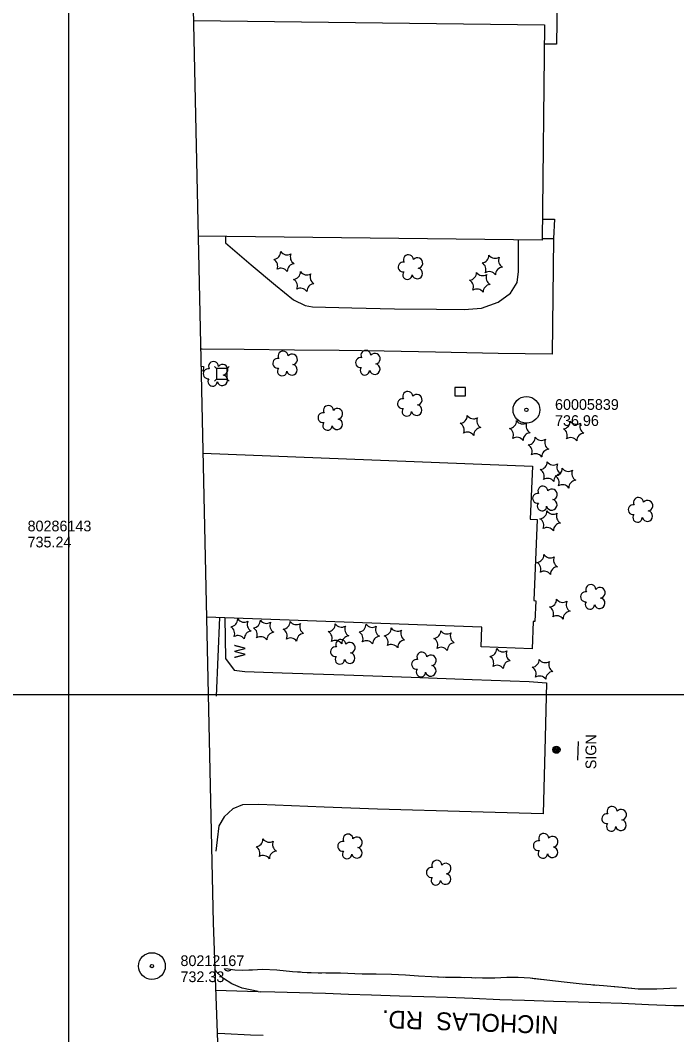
# Model space of a CAD drawing. Extents: x 591954 to 597000, y 198576 to 213500.
# Drawn here: x 593473 to 593840, y 201309 to 201878 of the extents above; entities that cross this region are included whole.
import ezdxf

# ---------------------------------------------------------------- set-up
doc = ezdxf.new("R2010")
doc.units = 0
for name, color, linetype in [('Level 10', 7, 'Continuous'), ('Level 11', 7, 'Continuous'), ('Level 12', 7, 'Continuous'), ('Level 14', 7, 'Continuous'), ('Level 15', 7, 'Continuous'), ('Level 17', 7, 'Continuous'), ('Level 18', 7, 'Continuous'), ('Level 19', 7, 'Continuous'), ('Level 21', 7, 'Continuous'), ('Level 3', 7, 'Continuous'), ('Level 4', 7, 'Continuous'), ('Level 6', 7, 'Continuous')]:
    doc.layers.add(name, color=color, linetype=linetype)

msp = doc.modelspace()

# ---------------------------------------------------------------- linework, layer by layer
at = {"layer": 'Level 10'}
for p, q in [((593500, 201000), (593500, 202500)), ((593500, 201000), (593500, 202500)), ((593000, 201500), (595000, 201500)), ((593000, 201500), (595000, 201500)), ((593500, 201500), (595000, 201500)), ((593500, 200000), (593500, 201500)), ((593500, 201500), (595000, 201500))]:
    msp.add_line(p, q, dxfattribs=at)
at = {"layer": 'Level 11'}
for points in [[(593582.11, 201334.43), (593606.03, 201333.58)], [(593606.03, 201333.58), (593607.31, 201333.53)], [(593848.79, 201325.65), (593838.69, 201325.67), (593824.49, 201326.21), (593809.6, 201326.89), (593797.49, 201327.34), (593785.15, 201327.66), (593771.29, 201328.08), (593755.11, 201328.62), (593741.39, 201329.05), (593726.14, 201329.76), (593711.91, 201330.25), (593698.72, 201330.58), (593685.14, 201331.05), (593669.47, 201331.61), (593656.63, 201331.96), (593643.7, 201332.5), (593629.13, 201332.95), (593615.37, 201333.18), (593607.31, 201333.53)], [(593608.76, 201309.08), (593601.79, 201309.26), (593587.3, 201309.89), (593582.99, 201310.11)]]:
    msp.add_lwpolyline(points, dxfattribs=at)
at = {"layer": 'Level 12'}
for points in [[(593569.71, 201877.54), (593766.36, 201875.23), (593764.94, 201754.52), (593572.34, 201756.79)], [(593575, 201635.27), (593759.54, 201628.01), (593758.37, 201598.15), (593762.15, 201598.01), (593760.36, 201552.59), (593761.36, 201552.55), (593760.9, 201540.83), (593759.97, 201540.87), (593759.38, 201525.6), (593730.77, 201526.72), (593731.21, 201537.8), (593577, 201543.35)]]:
    msp.add_lwpolyline(points, dxfattribs=at)
at = {"layer": 'Level 14'}
msp.add_lwpolyline([(593785.16, 201473.72), (593784.82, 201463.28)], dxfattribs=at)
for centre, radius in [((593772.97, 201469.08), 2.02), ((593772.97, 201469.09), 1.52), ((593772.98, 201469.05), 1.01), ((593772.98, 201469.06), 0.502)]:
    msp.add_circle(centre, radius, dxfattribs=at)
at = {"layer": 'Level 15'}
msp.add_lwpolyline([(593582.61, 201499.13), (593584.45, 201543.08)], dxfattribs=at)
msp.add_arc((593589.15, 201347.73), 2.5, 209.1794, 315.419, dxfattribs=at)
at = {"layer": 'Level 17'}
for points in [[(593713.09, 201978.24), (593737.93, 201977.88), (593737.6, 201938.78), (593774.28, 201937.87), (593773.51, 201902.39), (593773.08, 201864.38), (593766.24, 201864.26)], [(593765.08, 201766.35), (593771.87, 201766.25), (593771.39, 201755.46)], [(593771.39, 201755.46), (593770.53, 201690.69), (593740.42, 201691.12), (593705.19, 201691.77), (593676.45, 201692.27), (593651.41, 201692.67), (593626.25, 201692.82), (593598.1, 201693.28), (593574.7, 201693.43), (593573.73, 201693.44)], [(593587.63, 201756.61), (593587.76, 201752.97), (593602, 201740.67), (593615.66, 201729.28), (593625.8, 201721.14), (593632.33, 201717.93), (593636.4, 201717.2), (593658.4, 201716.61), (593682.3, 201716.1), (593705.79, 201715.78), (593721.27, 201715.65), (593731.05, 201716.47), (593740.42, 201719.76), (593747.25, 201724.82), (593751.09, 201730.78), (593751.84, 201736.99), (593751.7, 201754.68)], [(593764.95, 201755.43), (593771.39, 201755.46)], [(593587.42, 201542.98), (593587.68, 201520.19), (593592.62, 201513.63), (593598.54, 201512.81), (593619.47, 201512.23), (593654.06, 201511.02), (593691.74, 201509.79), (593725.83, 201508.49), (593757.71, 201507.3), (593767.48, 201506.58), (593766.74, 201475.94), (593765.56, 201433.09), (593725.21, 201434.35), (593672.84, 201435.69), (593642.91, 201436.95), (593606.4, 201438.35), (593597.2, 201438.17), (593591.89, 201435.95), (593586.9, 201431.53), (593584.05, 201426.42), (593582.98, 201418.57), (593582.25, 201412.32)], [(593605.97, 201333.59), (593597.05, 201335.58), (593591.22, 201337.86), (593586.55, 201340.98), (593582.72, 201344.58), (593581.68, 201346.18)], [(593606.03, 201333.58), (593605.97, 201333.59)]]:
    msp.add_lwpolyline(points, dxfattribs=at)
at = {"layer": 'Level 18'}
for centre, radius, start, end in [((593614.34, 201748.05), 4.3, 275.2113, 0.9762), ((593622.15, 201750.6), 4.3, 215.2113, 300.9762), ((593612.64, 201740), 4.3, 335.2113, 60.9762), ((593628.27, 201745.11), 4.3, 155.2113, 240.9762), ((593687.13, 201739.51), 2.78, 78.0716, 279.0826), ((593690.13, 201743.58), 2.78, 1.3946, 209.1675), ((593695.17, 201741.72), 2.97, 278.4237, 139.6575), ((593730.93, 201746.11), 4.3, 275.2113, 0.9762), ((593729.23, 201738.07), 4.3, 335.2113, 60.9762), ((593738.74, 201748.66), 4.3, 215.2113, 300.9762), ((593744.86, 201743.17), 4.3, 155.2113, 240.9762), ((593618.76, 201734.51), 4.3, 35.2113, 120.9762), ((593626.58, 201737.07), 4.3, 95.2113, 180.9762), ((593625.38, 201736.84), 4.3, 275.2113, 0.9762), ((593633.2, 201739.4), 4.3, 215.2113, 300.9762), ((593689.59, 201735.11), 2.61, 140.7797, 358.7123), ((593695.06, 201735.87), 2.97, 196.0745, 79.0477), ((593723.97, 201736.4), 4.3, 275.2113, 0.9762), ((593731.79, 201738.95), 4.3, 215.2113, 300.9762), ((593735.35, 201732.58), 4.3, 35.2113, 120.9762), ((593743.17, 201735.13), 4.3, 95.2113, 180.9762), ((593623.69, 201728.8), 4.3, 335.2113, 60.9762), ((593639.32, 201733.91), 4.3, 155.2113, 240.9762), ((593722.28, 201728.35), 4.3, 335.2113, 60.9762), ((593737.91, 201733.46), 4.3, 155.2113, 240.9762), ((593629.8, 201723.31), 4.3, 35.2113, 120.9762), ((593637.62, 201725.86), 4.3, 95.2113, 180.9762), ((593728.4, 201722.86), 4.3, 35.2113, 120.9762), ((593736.21, 201725.41), 4.3, 95.2113, 180.9762), ((593619.95, 201689.62), 2.78, 1.3946, 209.1675), ((593624.99, 201687.76), 2.97, 278.4237, 139.6575), ((593666.3, 201690.01), 2.78, 1.3946, 209.1675), ((593671.35, 201688.15), 2.97, 278.4237, 139.6575), ((593581.01, 201683.76), 2.78, 1.3946, 209.1675), ((593586.05, 201681.9), 2.97, 278.4237, 139.6575), ((593616.95, 201685.54), 2.78, 78.0716, 279.0826), ((593624.88, 201681.91), 2.97, 196.0745, 79.0477), ((593663.3, 201685.93), 2.78, 78.0716, 279.0826), ((593671.24, 201682.29), 2.97, 196.0745, 79.0477), ((593578.01, 201679.68), 2.78, 78.0716, 279.0826), ((593619.41, 201681.14), 2.61, 140.7797, 358.7123), ((593665.77, 201681.53), 2.61, 140.7797, 358.7123), ((593580.47, 201675.28), 2.61, 140.7797, 358.7123), ((593585.94, 201676.05), 2.97, 196.0745, 79.0477), ((593689.76, 201667.01), 2.78, 1.3946, 209.1675), ((593694.8, 201665.15), 2.97, 278.4237, 139.6575), ((593686.76, 201662.93), 2.78, 78.0716, 279.0826), ((593694.69, 201659.3), 2.97, 196.0745, 79.0477), ((593642.31, 201655.05), 2.78, 78.0716, 279.0826), ((593645.31, 201659.12), 2.78, 1.3946, 209.1675), ((593650.35, 201657.27), 2.97, 278.4237, 139.6575), ((593689.22, 201658.53), 2.61, 140.7797, 358.7123), ((593644.77, 201650.65), 2.61, 140.7797, 358.7123), ((593650.24, 201651.41), 2.97, 196.0745, 79.0477), ((593718.75, 201656.22), 4.3, 275.2113, 0.9762), ((593717.06, 201648.17), 4.3, 335.2113, 60.9762), ((593726.57, 201658.77), 4.3, 215.2113, 300.9762), ((593732.69, 201653.28), 4.3, 155.2113, 240.9762), ((593746.36, 201653.34), 4.3, 275.2113, 0.9762), ((593754.17, 201655.89), 4.3, 215.2113, 300.9762), ((593760.29, 201650.4), 4.3, 155.2113, 240.9762), ((593776.46, 201653.13), 4.3, 275.2113, 0.9762), ((593784.28, 201655.68), 4.3, 215.2113, 300.9762), ((593790.4, 201650.19), 4.3, 155.2113, 240.9762), ((593723.18, 201642.68), 4.3, 35.2113, 120.9762), ((593730.99, 201645.24), 4.3, 95.2113, 180.9762), ((593744.66, 201645.29), 4.3, 335.2113, 60.9762), ((593758.59, 201642.36), 4.3, 95.2113, 180.9762), ((593774.77, 201645.09), 4.3, 335.2113, 60.9762), ((593788.7, 201642.15), 4.3, 95.2113, 180.9762), ((593750.78, 201639.8), 4.3, 35.2113, 120.9762), ((593756.8, 201644.11), 4.3, 275.2113, 0.9762), ((593755.1, 201636.06), 4.3, 335.2113, 60.9762), ((593764.61, 201646.66), 4.3, 215.2113, 300.9762), ((593770.73, 201641.17), 4.3, 155.2113, 240.9762), ((593780.89, 201639.6), 4.3, 35.2113, 120.9762), ((593761.22, 201630.57), 4.3, 35.2113, 120.9762), ((593769.03, 201633.13), 4.3, 95.2113, 180.9762), ((593763.57, 201630.31), 4.3, 275.2113, 0.9762), ((593771.38, 201632.87), 4.3, 215.2113, 300.9762), ((593777.5, 201627.38), 4.3, 155.2113, 240.9762), ((593761.87, 201622.27), 4.3, 335.2113, 60.9762), ((593775.81, 201619.33), 4.3, 95.2113, 180.9762), ((593771.92, 201626.74), 4.3, 275.2113, 0.9762), ((593770.22, 201618.7), 4.3, 335.2113, 60.9762), ((593779.73, 201629.3), 4.3, 215.2113, 300.9762), ((593785.85, 201623.81), 4.3, 155.2113, 240.9762), ((593765.43, 201613.96), 2.78, 1.3946, 209.1675), ((593767.99, 201616.78), 4.3, 35.2113, 120.9762), ((593776.34, 201613.21), 4.3, 35.2113, 120.9762), ((593784.16, 201615.76), 4.3, 95.2113, 180.9762), ((593762.43, 201609.89), 2.78, 78.0716, 279.0826), ((593770.47, 201612.11), 2.97, 278.4237, 139.6575), ((593764.89, 201605.49), 2.61, 140.7797, 358.7123), ((593770.36, 201606.25), 2.97, 196.0745, 79.0477), ((593815.93, 201603.55), 2.78, 78.0716, 279.0826), ((593818.93, 201607.63), 2.78, 1.3946, 209.1675), ((593823.97, 201605.77), 2.97, 278.4237, 139.6575), ((593763.36, 201602.77), 4.3, 275.2113, 0.9762), ((593771.17, 201605.32), 4.3, 215.2113, 300.9762), ((593777.29, 201599.83), 4.3, 155.2113, 240.9762), ((593818.39, 201599.15), 2.61, 140.7797, 358.7123), ((593823.86, 201599.92), 2.97, 196.0745, 79.0477), ((593761.66, 201594.72), 4.3, 335.2113, 60.9762), ((593775.6, 201591.78), 4.3, 95.2113, 180.9762), ((593767.78, 201589.23), 4.3, 35.2113, 120.9762), ((593761.7, 201578.3), 4.3, 275.2113, 0.9762), ((593769.51, 201580.86), 4.3, 215.2113, 300.9762), ((593775.63, 201575.37), 4.3, 155.2113, 240.9762), ((593760, 201570.26), 4.3, 335.2113, 60.9762), ((593773.94, 201567.32), 4.3, 95.2113, 180.9762), ((593766.12, 201564.77), 4.3, 35.2113, 120.9762), ((593792.26, 201558.83), 2.78, 1.3946, 209.1675), ((593797.3, 201556.98), 2.97, 278.4237, 139.6575), ((593789.26, 201554.76), 2.78, 78.0716, 279.0826), ((593797.19, 201551.12), 2.97, 196.0745, 79.0477), ((593768.8, 201553.34), 4.3, 275.2113, 0.9762), ((593767.1, 201545.3), 4.3, 335.2113, 60.9762), ((593776.61, 201555.9), 4.3, 215.2113, 300.9762), ((593782.73, 201550.41), 4.3, 155.2113, 240.9762), ((593791.72, 201550.36), 2.61, 140.7797, 358.7123), ((593773.22, 201539.81), 4.3, 35.2113, 120.9762), ((593781.03, 201542.36), 4.3, 95.2113, 180.9762), ((593590.26, 201542.26), 4.3, 275.2113, 0.9762), ((593588.56, 201534.22), 4.3, 335.2113, 60.9762), ((593598.07, 201544.82), 4.3, 215.2113, 300.9762), ((593604.19, 201539.33), 4.3, 155.2113, 240.9762), ((593602.92, 201541.61), 4.3, 275.2113, 0.9762), ((593601.23, 201533.57), 4.3, 335.2113, 60.9762), ((593610.74, 201544.17), 4.3, 215.2113, 300.9762), ((593616.85, 201538.67), 4.3, 155.2113, 240.9762), ((593619.6, 201540.9), 4.3, 275.2113, 0.9762), ((593627.41, 201543.45), 4.3, 215.2113, 300.9762), ((593633.53, 201537.96), 4.3, 155.2113, 240.9762), ((593644.84, 201539.5), 4.3, 275.2113, 0.9762), ((593652.65, 201542.06), 4.3, 215.2113, 300.9762), ((593658.77, 201536.57), 4.3, 155.2113, 240.9762), ((593662.11, 201539.36), 4.3, 275.2113, 0.9762), ((593669.92, 201541.92), 4.3, 215.2113, 300.9762), ((593676.04, 201536.43), 4.3, 155.2113, 240.9762), ((593676.16, 201537.24), 4.3, 275.2113, 0.9762), ((593683.98, 201539.8), 4.3, 215.2113, 300.9762), ((593594.68, 201528.73), 4.3, 35.2113, 120.9762), ((593602.49, 201531.28), 4.3, 95.2113, 180.9762), ((593607.34, 201528.08), 4.3, 35.2113, 120.9762), ((593615.16, 201530.63), 4.3, 95.2113, 180.9762), ((593617.9, 201532.86), 4.3, 335.2113, 60.9762), ((593624.02, 201527.37), 4.3, 35.2113, 120.9762), ((593631.83, 201529.92), 4.3, 95.2113, 180.9762), ((593643.14, 201531.46), 4.3, 335.2113, 60.9762), ((593657.07, 201528.52), 4.3, 95.2113, 180.9762), ((593660.41, 201531.32), 4.3, 335.2113, 60.9762), ((593674.35, 201528.38), 4.3, 95.2113, 180.9762), ((593674.47, 201529.2), 4.3, 335.2113, 60.9762), ((593690.1, 201534.31), 4.3, 155.2113, 240.9762), ((593703.94, 201535.69), 4.3, 275.2113, 0.9762), ((593702.25, 201527.65), 4.3, 335.2113, 60.9762), ((593711.76, 201538.25), 4.3, 215.2113, 300.9762), ((593717.87, 201532.75), 4.3, 155.2113, 240.9762), ((593649.26, 201524.02), 2.78, 78.0716, 279.0826), ((593649.26, 201525.97), 4.3, 35.2113, 120.9762), ((593652.26, 201528.09), 2.78, 1.3946, 209.1675), ((593657.31, 201526.24), 2.97, 278.4237, 139.6575), ((593666.53, 201525.83), 4.3, 35.2113, 120.9762), ((593680.58, 201523.71), 4.3, 35.2113, 120.9762), ((593688.4, 201526.26), 4.3, 95.2113, 180.9762), ((593708.36, 201522.16), 4.3, 35.2113, 120.9762), ((593716.18, 201524.71), 4.3, 95.2113, 180.9762), ((593735.27, 201525.62), 4.3, 275.2113, 0.9762), ((593743.09, 201528.17), 4.3, 215.2113, 300.9762), ((593651.73, 201519.62), 2.61, 140.7797, 358.7123), ((593657.19, 201520.38), 2.97, 196.0745, 79.0477), ((593697.67, 201520.98), 2.78, 1.3946, 209.1675), ((593702.71, 201519.12), 2.97, 278.4237, 139.6575), ((593733.58, 201517.58), 4.3, 335.2113, 60.9762), ((593749.2, 201522.68), 4.3, 155.2113, 240.9762), ((593694.67, 201516.9), 2.78, 78.0716, 279.0826), ((593702.6, 201513.26), 2.97, 196.0745, 79.0477), ((593739.69, 201512.09), 4.3, 35.2113, 120.9762), ((593747.51, 201514.64), 4.3, 95.2113, 180.9762), ((593759.06, 201519.6), 4.3, 275.2113, 0.9762), ((593757.36, 201511.56), 4.3, 335.2113, 60.9762), ((593766.87, 201522.16), 4.3, 215.2113, 300.9762), ((593772.99, 201516.67), 4.3, 155.2113, 240.9762), ((593697.13, 201512.5), 2.61, 140.7797, 358.7123), ((593763.48, 201506.07), 4.3, 35.2113, 120.9762), ((593771.29, 201508.62), 4.3, 95.2113, 180.9762), ((593804.16, 201434.52), 2.78, 1.3946, 209.1675), ((593809.21, 201432.66), 2.97, 278.4237, 139.6575), ((593801.16, 201430.44), 2.78, 78.0716, 279.0826), ((593809.09, 201426.81), 2.97, 196.0745, 79.0477), ((593803.63, 201426.04), 2.61, 140.7797, 358.7123), ((593604.4, 201419.04), 4.3, 275.2113, 0.9762), ((593612.21, 201421.59), 4.3, 215.2113, 300.9762), ((593618.33, 201416.1), 4.3, 155.2113, 240.9762), ((593653.3, 201414.98), 2.78, 78.0716, 279.0826), ((593656.3, 201419.06), 2.78, 1.3946, 209.1675), ((593661.34, 201417.2), 2.97, 278.4237, 139.6575), ((593762.86, 201415.31), 2.78, 78.0716, 279.0826), ((593765.86, 201419.39), 2.78, 1.3946, 209.1675), ((593770.9, 201417.53), 2.97, 278.4237, 139.6575), ((593602.7, 201411), 4.3, 335.2113, 60.9762), ((593616.64, 201408.06), 4.3, 95.2113, 180.9762), ((593655.76, 201410.58), 2.61, 140.7797, 358.7123), ((593661.23, 201411.35), 2.97, 196.0745, 79.0477), ((593765.32, 201410.91), 2.61, 140.7797, 358.7123), ((593770.79, 201411.68), 2.97, 196.0745, 79.0477), ((593608.82, 201405.51), 4.3, 35.2113, 120.9762), ((593705.96, 201404.37), 2.78, 1.3946, 209.1675), ((593702.96, 201400.29), 2.78, 78.0716, 279.0826), ((593711, 201402.51), 2.97, 278.4237, 139.6575), ((593705.42, 201395.89), 2.61, 140.7797, 358.7123), ((593710.89, 201396.66), 2.97, 196.0745, 79.0477)]:
    msp.add_arc(centre, radius, start, end, dxfattribs=at)
at = {"layer": 'Level 19'}
for points in [[(593840.23, 201335.47), (593829.2, 201334.95), (593818.77, 201334.9), (593809.74, 201335.83), (593799.25, 201336.79), (593787.45, 201337.7), (593777.24, 201338.86), (593767.6, 201339.95), (593758.27, 201341.1), (593751.54, 201341.5), (593745.14, 201341.52), (593738.52, 201341.17), (593731.51, 201341.03), (593719.3, 201341.41), (593710.82, 201341.41), (593702.95, 201341.77), (593695.76, 201342.27), (593688.52, 201342.74), (593680.72, 201343.14), (593671.98, 201343.28), (593664.16, 201343.43), (593652, 201343.89), (593643.96, 201343.87), (593633.5, 201344.13), (593625.29, 201344.72), (593616.37, 201345.59), (593608.36, 201345.91), (593602.79, 201345.67), (593597.2, 201345.43), (593593.02, 201345.58), (593587.88, 201346.4)], [(593600.74, 201345.58), (593597.2, 201345.43), (593593.02, 201345.58), (593587.88, 201346.4)], [(593629.67, 201344.4), (593625.29, 201344.72), (593616.37, 201345.59), (593608.36, 201345.91), (593602.79, 201345.67), (593600.74, 201345.58)], [(593635.66, 201344.08), (593633.66, 201344.13)], [(593641.66, 201343.93), (593639.66, 201343.98)], [(593647.66, 201343.88), (593645.66, 201343.87)], [(593680.65, 201343.14), (593671.98, 201343.28), (593664.16, 201343.43), (593652, 201343.89), (593651.66, 201343.89)], [(593709.6, 201341.46), (593702.95, 201341.77), (593695.76, 201342.27), (593688.52, 201342.74), (593680.72, 201343.14), (593680.65, 201343.14)], [(593715.6, 201341.41), (593713.6, 201341.41)], [(593721.59, 201341.34), (593719.6, 201341.4)], [(593727.59, 201341.15), (593725.59, 201341.22)], [(593760.55, 201340.81), (593758.27, 201341.1), (593751.54, 201341.5), (593745.14, 201341.52), (593738.52, 201341.17), (593731.59, 201341.03)], [(593789.36, 201337.55), (593787.45, 201337.7), (593777.24, 201338.86), (593767.6, 201339.95), (593760.55, 201340.81)], [(593795.35, 201337.09), (593793.35, 201337.25)], [(593801.33, 201336.6), (593799.33, 201336.78)], [(593807.3, 201336.05), (593805.31, 201336.24)], [(593840.23, 201335.47), (593829.2, 201334.95), (593818.77, 201334.9), (593811.28, 201335.67)]]:
    msp.add_lwpolyline(points, dxfattribs=at)
at = {"layer": 'Level 21'}
for p, q in [((593582.69, 201682.64), (593581.63, 201683.7)), ((593588.69, 201682.64), (593589.75, 201683.7)), ((593581.63, 201675.58), (593582.69, 201676.64)), ((593589.75, 201675.58), (593588.69, 201676.64))]:
    msp.add_line(p, q, dxfattribs=at)
for points in [[(593573.94, 201683.87), (593575.3, 201683.8), (593575.18, 201681.22), (593573.99, 201681.27)], [(593716.11, 201667.41), (593722.12, 201667.37), (593722.16, 201672), (593716.15, 201672.05), (593716.11, 201667.41)]]:
    msp.add_lwpolyline(points, dxfattribs=at)
msp.add_lwpolyline([(593582.69, 201676.64), (593588.69, 201676.64), (593588.69, 201682.64), (593582.69, 201682.64)], close=True, dxfattribs=at)
at = {"layer": 'Level 4'}
for points in [[(593560.99, 202276.92), (593580.74, 201372.18)], [(593580.74, 201372.18), (593612.63, 200492.46)]]:
    msp.add_lwpolyline(points, dxfattribs=at)
at = {"layer": 'Level 6'}
for centre, radius in [((593756.2, 201659.46), 7.5), ((593756.2, 201659.46), 0.96), ((593546.51, 201347.89), 7.5), ((593546.51, 201347.89), 7.5), ((593546.51, 201347.89), 0.96), ((593546.51, 201347.89), 0.96)]:
    msp.add_circle(centre, radius, dxfattribs=at)

# ---------------------------------------------------------------- texts
at = {"layer": 'Level 14'}
msp.add_text('SIGN', height=6, rotation=90, dxfattribs=at).set_placement((593795.28, 201458.16))
at = {"layer": 'Level 15'}
msp.add_text('W', height=6, rotation=90, dxfattribs=at).set_placement((593598.73, 201520.36))
at = {"layer": 'Level 3'}
msp.add_text('NICHOLAS  RD.', height=10, rotation=178.0182, dxfattribs=at).set_placement((593774.21, 201319.73))
at = {"layer": 'Level 6'}
for s, p in [('60005839', (593772.2, 201659.46)), ('736.96', (593772.2, 201650.46)), ('80286143', (593476.9, 201591.4)), ('735.24', (593476.9, 201582.4)), ('80212167', (593562.51, 201347.89)), ('80212167', (593562.51, 201347.89)), ('732.33', (593562.51, 201338.89)), ('732.33', (593562.51, 201338.89))]:
    msp.add_text(s, height=6, dxfattribs=at).set_placement(p)

doc.saveas('drawing.dxf')
